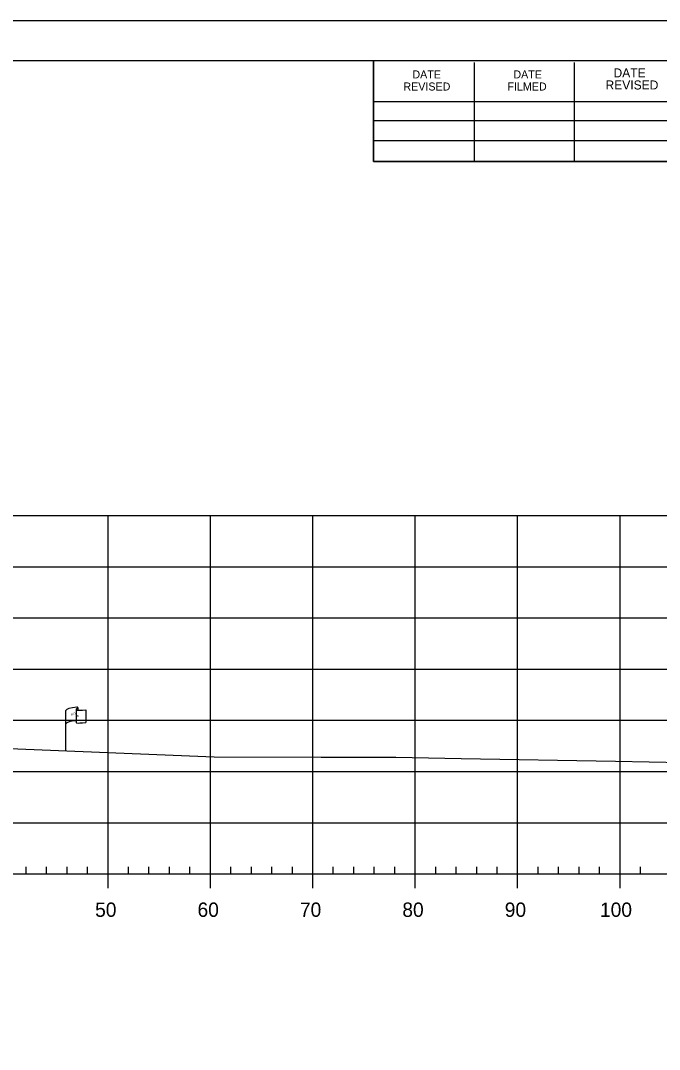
# Model space of a CAD drawing. Extents: x 1370843 to 1371177, y 380307 to 382654.
# Drawn here: x 1371055.2 to 1371117.6, y 380633.6 to 380734.1 of the extents above; entities that cross this region are included whole.
import ezdxf

# ---------------------------------------------------------------- set-up
doc = ezdxf.new("R2010")
doc.units = 0
for name, color, linetype in [('R_Axis', 7, 'Continuous'), ('R_Axis Annot', 7, 'Continuous'), ('R_Border', 7, 'Continuous'), ('R_Exist Surface', 7, 'Continuous'), ('R_Grid', 7, 'Continuous'), ('R_No Plot', 7, 'Continuous'), ('R_ROW', 7, 'Continuous')]:
    doc.layers.add(name, color=color, linetype=linetype)

msp = doc.modelspace()

# ---------------------------------------------------------------- linework, layer by layer
at = {"layer": 'R_Axis'}
for p, q in [((1371055.71, 380650.79), (1371055.71, 380651.49)), ((1371057.71, 380650.79), (1371057.71, 380651.49)), ((1371059.71, 380650.79), (1371059.71, 380651.49)), ((1371061.71, 380650.79), (1371061.71, 380651.49)), ((1371065.71, 380650.79), (1371065.71, 380651.49)), ((1371067.71, 380650.79), (1371067.71, 380651.49)), ((1371069.71, 380650.79), (1371069.71, 380651.49)), ((1371071.71, 380650.79), (1371071.71, 380651.49)), ((1371075.71, 380650.79), (1371075.71, 380651.49)), ((1371077.71, 380650.79), (1371077.71, 380651.49)), ((1371079.71, 380650.79), (1371079.71, 380651.49)), ((1371081.71, 380650.79), (1371081.71, 380651.49)), ((1371085.71, 380650.79), (1371085.71, 380651.49)), ((1371087.71, 380650.79), (1371087.71, 380651.49)), ((1371089.71, 380650.79), (1371089.71, 380651.49)), ((1371091.71, 380650.79), (1371091.71, 380651.49)), ((1371095.71, 380650.79), (1371095.71, 380651.49)), ((1371097.71, 380650.79), (1371097.71, 380651.49)), ((1371099.71, 380650.79), (1371099.71, 380651.49)), ((1371101.71, 380650.79), (1371101.71, 380651.49)), ((1371105.71, 380650.79), (1371105.71, 380651.49)), ((1371107.71, 380650.79), (1371107.71, 380651.49)), ((1371109.71, 380650.79), (1371109.71, 380651.49)), ((1371111.71, 380650.79), (1371111.71, 380651.49)), ((1371115.71, 380650.79), (1371115.71, 380651.49)), ((1370868.71, 380650.79), (1371158.71, 380650.79)), ((1371063.71, 380649.39), (1371063.71, 380650.79)), ((1371073.71, 380649.39), (1371073.71, 380650.79)), ((1371083.71, 380649.39), (1371083.71, 380650.79)), ((1371093.71, 380649.39), (1371093.71, 380650.79)), ((1371103.71, 380649.39), (1371103.71, 380650.79)), ((1371113.71, 380649.39), (1371113.71, 380650.79))]:
    msp.add_line(p, q, dxfattribs=at)
at = {"layer": 'R_Border'}
for p, q in [((1370855.71, 380730.25), (1371171.89, 380730.25)), ((1371089.63, 380720.37), (1371089.63, 380730.25)), ((1371099.49, 380720.37), (1371099.49, 380730.05)), ((1371109.25, 380720.37), (1371109.25, 380730.05)), ((1371089.63, 380726.23), (1371128.79, 380726.23)), ((1371089.63, 380724.37), (1371128.79, 380724.37)), ((1371089.63, 380720.37), (1371089.63, 380722.43)), ((1371089.63, 380722.43), (1371128.79, 380722.43)), ((1371171.89, 380720.37), (1371089.63, 380720.37))]:
    msp.add_line(p, q, dxfattribs=at)
at = {"layer": 'R_Exist Surface'}
msp.add_line((1371113.27, 380661.79), (1371158.71, 380660.98), dxfattribs=at)
msp.add_lwpolyline([(1371054.09, 380663.02), (1371074.07, 380662.22), (1371084.53, 380662.18), (1371091.81, 380662.19), (1371098.19, 380662.06), (1371113.27, 380661.79)], dxfattribs=at)
at = {"layer": 'R_Grid'}
for p, q in [((1370868.71, 380685.79), (1371158.71, 380685.79)), ((1371063.71, 380650.79), (1371063.71, 380685.79)), ((1371073.71, 380650.79), (1371073.71, 380685.79)), ((1371083.71, 380650.79), (1371083.71, 380685.79)), ((1371093.71, 380650.79), (1371093.71, 380685.79)), ((1371103.71, 380650.79), (1371103.71, 380685.79)), ((1371113.71, 380650.79), (1371113.71, 380685.79)), ((1370868.71, 380680.79), (1371158.71, 380680.79)), ((1370868.71, 380675.79), (1371158.71, 380675.79)), ((1370868.71, 380670.79), (1371158.71, 380670.79)), ((1370868.71, 380665.79), (1371158.71, 380665.79)), ((1370868.71, 380660.79), (1371158.71, 380660.79)), ((1370868.71, 380655.79), (1371158.71, 380655.79)), ((1370868.71, 380650.79), (1371158.71, 380650.79))]:
    msp.add_line(p, q, dxfattribs=at)
at = {"layer": 'R_No Plot'}
msp.add_line((1370843.31, 380734.14), (1371176.64, 380734.14), dxfattribs=at)
for points in [[(1370843.3, 380734.14), (1371176.64, 380734.14), (1371176.64, 380520.8), (1370843.3, 380520.8)], [(1371089.63, 380730.25), (1371089.63, 380720.37), (1371125.36, 380720.37), (1371125.36, 380717.45), (1371148.56, 380717.45), (1371148.56, 380693.11), (1371171.89, 380693.11), (1371171.89, 380524.79), (1370855.71, 380524.79), (1370855.71, 380730.25)]]:
    msp.add_lwpolyline(points, close=True, dxfattribs=at)
at = {"layer": 'R_ROW'}
for p, q in [((1371059.6, 380662.8), (1371059.6, 380666.75)), ((1371060.59, 380666.84), (1371060.59, 380666.83)), ((1371060.59, 380666.83), (1371060.59, 380665.6)), ((1371060.76, 380667), (1371060.76, 380666.76)), ((1371061.53, 380666.81), (1371061.53, 380665.57))]:
    msp.add_line(p, q, dxfattribs=at)
for centre, radius, start, end in [((1371060.67, 380666.84), 0.078, 88.6458, 274.2828), ((1371060.68, 380667), 0.0783, 263.0712, 93.9564), ((1371060.67, 380665.6), 0.0783, 180, 273.9564)]:
    msp.add_arc(centre, radius, start, end, dxfattribs=at)
for centre, major_axis, ratio, start_param, end_param in [((1371061.18, 380666.79), (-1.58, -0.04), 0.19887, 5.030368, 6.283185), ((1371061.89, 380666.91), (-1.23, -0.13), 0.052933, 0.159456, 1.268315), ((1371061.17, 380665.47), (-1.58, -0.04), 0.19887, 5.083035, 6.194897), ((1371061.89, 380665.67), (-1.23, -0.13), 0.052933, 0.159456, 1.268315)]:
    msp.add_ellipse(centre, major_axis=major_axis, ratio=ratio, start_param=start_param, end_param=end_param, dxfattribs=at)

# ---------------------------------------------------------------- texts
at = {"layer": 'R_Axis Annot'}
for s, p in [('50', (1371062.45, 380646.59)), ('60', (1371072.45, 380646.59)), ('70', (1371082.45, 380646.59)), ('80', (1371092.45, 380646.59)), ('90', (1371102.45, 380646.59)), ('100', (1371111.75, 380646.59))]:
    msp.add_text(s, height=1.4, dxfattribs=at).set_placement(p)
at = {"layer": 'R_Border'}
for s, height, p in [('DATE', 0.782, (1371093.43, 380728.49)), ('DATE', 0.782, (1371103.29, 380728.49)), ('DATE', 0.879, (1371113.07, 380728.59)), ('REVISED', 0.782, (1371092.55, 380727.31)), ('FILMED', 0.782, (1371102.71, 380727.31)), ('REVISED', 0.879, (1371112.29, 380727.41))]:
    msp.add_text(s, height=height, rotation=360, dxfattribs=at).set_placement(p)
at = {"layer": 'R_ROW'}
for s, height, rotation, p in [('R ', 0.2, 9.9884, (1371060.12, 380666.25)), (' O', 0.2, 9.9884, (1371060.26, 380666.3)), ('DWB 11-9-07', 0.001, 90, (1371060.76, 380666.76)), ('W', 0.2, 351.1788, (1371060.59, 380666.13)), ('DWB 11-9-07', 0.001, 5.0717, (1371061.52, 380665.57)), ('DWB 11-9-07', 0.001, 90, (1371059.6, 380662.8))]:
    msp.add_text(s, height=height, rotation=rotation, dxfattribs=at).set_placement(p)

doc.saveas('drawing.dxf')
